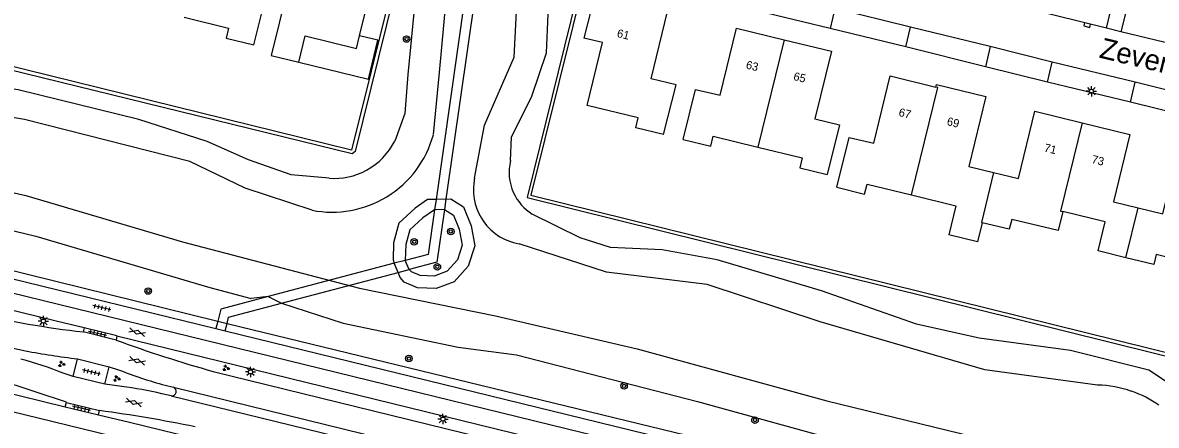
# Model space of a CAD drawing. Extents: x 125000 to 129004, y 397500 to 399008.
# Drawn here: x 127338.6 to 127476.7, y 398115.7 to 398164.7 of the extents above; entities that cross this region are included whole.
import ezdxf

# ---------------------------------------------------------------- set-up
doc = ezdxf.new("R2010")
doc.units = 0
for name, color, linetype in [('gg-afsc-faunaraster', 7, 'Continuous'), ('gg-afsc-lijn faunaraster', 7, 'Continuous'), ('gg-anno-huisnummerreeks BGT', 7, 'Continuous'), ('gg-anno-openbare ruimte label', 7, 'Continuous'), ('gg-bbg-hoofdgebouw', 7, 'Continuous'), ('gg-bbg-luifel en loopbrug', 7, 'Continuous'), ('gg-bbg-tussenscheiding', 7, 'Continuous'), ('gg-knt-verharding', 7, 'Continuous'), ('gg-kntw-bovenkant insteek waterloop', 7, 'Continuous'), ('gg-kntw-waterlijn', 7, 'Continuous'), ('gg-kwrk-kunstwerk niveau 01', 7, 'Continuous'), ('gt-grn-groengrens', 7, 'Continuous'), ('gt-symb-boom', 7, 'Continuous'), ('gt-symb-gesloten verharding', 7, 'Continuous'), ('gt-symb-groenvak', 7, 'Continuous'), ('gt-symb-kolk', 7, 'Continuous'), ('gt-symb-lichtmast', 7, 'Continuous'), ('gt-symb-tegel verharding', 7, 'Continuous')]:
    doc.layers.add(name, color=color, linetype=linetype)

# ---------------------------------------------------------------- blocks, each defined once
blk = doc.blocks.new('gt0-BOOM')
at = {"layer": 'gt-symb-boom'}
for radius in [0.4, 0.2]:
    blk.add_circle((0, 0), radius, dxfattribs=at)
blk = doc.blocks.new('gt0-GRVAK')
at = {"layer": 'gt-symb-groenvak'}
for p, q in [((-0.11, 0.19), (-0.23, 0.24)), ((-0.18, 0.15), (0.09, 0.15)), ((-0.09, 0.21), (-0.16, 0.32)), ((-0.05, 0.21), (-0.05, 0.39)), ((0, 0.21), (0.06, 0.32)), ((0.01, 0.19), (0.13, 0.24)), ((0.26, -0.05), (0.2, 0.06)), ((0.3, -0.05), (0.3, 0.13)), ((0.35, -0.05), (0.41, 0.06)), ((-0.24, -0.23), (-0.36, -0.18)), ((-0.32, -0.26), (-0.05, -0.26)), ((-0.23, -0.21), (-0.29, -0.09)), ((-0.18, -0.2), (-0.18, -0.02)), ((-0.14, -0.21), (-0.07, -0.09)), ((-0.12, -0.23), (0, -0.18)), ((0.24, -0.07), (0.12, -0.02)), ((0.17, -0.11), (0.44, -0.11)), ((0.37, -0.07), (0.49, -0.02))]:
    blk.add_line(p, q, dxfattribs=at)
blk = doc.blocks.new('gt0-GESVH1')
at = {"layer": 'gt-symb-gesloten verharding'}
for p, q in [((-0.99, -0.26), (0.01, 0.24)), ((0.01, -0.26), (-0.99, 0.24)), ((0.01, 0.24), (1.01, -0.26)), ((1.01, 0.24), (0.01, -0.26))]:
    blk.add_line(p, q, dxfattribs=at)
blk = doc.blocks.new('gt0-TEG1')
at = {"layer": 'gt-symb-tegel verharding'}
for p, q in [((-1.12, 0), (1.12, 0)), ((-0.9, -0.25), (-0.9, 0.25)), ((-0.45, -0.25), (-0.45, 0.25)), ((0, -0.25), (0, 0.25)), ((0.45, -0.25), (0.45, 0.25)), ((0.9, -0.25), (0.9, 0.25))]:
    blk.add_line(p, q, dxfattribs=at)
blk = doc.blocks.new('gt0-KOLK')
at = {"layer": 'gt-symb-kolk'}
blk.add_lwpolyline([(0, 0), (0.37, 0), (0.37, 0.4), (-0.38, 0.4), (-0.38, 0), (0, 0)], dxfattribs=at)
blk = doc.blocks.new('gt0-LMAST')
at = {"layer": 'gt-symb-lichtmast'}
for p, q in [((-0.18, 0.17), (-0.45, 0.44)), ((-0.01, 0.25), (-0.01, 0.62)), ((0.17, 0.17), (0.44, 0.44)), ((-0.26, 0), (-0.63, 0)), ((-0.18, -0.18), (-0.45, -0.45)), ((-0.01, -0.25), (-0.01, -0.63)), ((0.44, -0.45), (0.17, -0.18)), ((0.24, 0), (0.62, 0))]:
    blk.add_line(p, q, dxfattribs=at)
blk.add_circle((-0.01, 0), 0.25, dxfattribs=at)

msp = doc.modelspace()

# ---------------------------------------------------------------- linework, layer by layer
at = {"layer": 'gg-afsc-faunaraster'}
for points in [[(127383.4, 398168.65), (127383.49, 398168.49), (127378.71, 398149.21), (127280.71, 398173.38), (127285.74, 398194.17)], [(127407.37, 398171.22), (127400.55, 398143.7), (127488.01, 398122.06), (127487.01, 398117.81), (127509.89, 398113.4)], [(127263.51, 398152.41), (127319.46, 398138.96), (127362.4, 398128.36)], [(127363.53, 398128.08), (127443.05, 398108.74), (127453.9, 398106.22), (127462.54, 398104.77), (127468.15, 398103.94), (127474, 398102.95), (127503.74, 398095.29), (127502.18, 398107.14), (127503.06, 398110.82), (127508.97, 398109.46)]]:
    msp.add_lwpolyline(points, dxfattribs=at)
at = {"layer": 'gg-afsc-lijn faunaraster'}
msp.add_line((127362.4, 398128.36), (127363.53, 398128.08), dxfattribs=at)
at = {"layer": 'gg-bbg-hoofdgebouw'}
msp.add_line((127368.91, 398160.73), (127372.29, 398159.93), dxfattribs=at)
for points in [[(127358.31, 398165.38), (127363.72, 398164.06), (127363.43, 398162.84), (127366.81, 398162.03), (127368.31, 398168.09), (127365.3, 398168.84), (127367.29, 398177.05), (127361.51, 398178.45)], [(127384.76, 398174.1), (127375.93, 398176.25), (127373.92, 398168.05), (127370.89, 398168.79), (127368.91, 398160.73)], [(127379.68, 398163.12), (127381.17, 398169.2), (127383.4, 398168.65)], [(127416.7, 398151.08), (127418.22, 398157.14), (127415.19, 398157.89), (127417.2, 398166.1), (127408.36, 398168.26), (127406.99, 398162.83)], [(127419.08, 398150.5), (127420.59, 398156.57), (127423.6, 398155.89), (127425.6, 398164.05), (127431.38, 398162.64)], [(127372.29, 398159.93), (127373.07, 398163.1), (127379.3, 398161.58), (127379.68, 398163.12)], [(127416.7, 398151.08), (127413.33, 398151.91), (127413.62, 398153.11), (127407.39, 398154.65), (127409.25, 398162.29), (127406.99, 398162.83)], [(127431.38, 398162.64), (127437.15, 398161.24), (127435.14, 398153.02), (127438.15, 398152.29), (127436.64, 398146.21)], [(127437.82, 398144.69), (127439.3, 398150.75), (127442.31, 398150.03), (127444.32, 398158.24), (127449.86, 398156.88)], [(127449.86, 398156.88), (127449.94, 398157.18), (127455.97, 398155.72), (127453.9, 398147.2), (127456.91, 398146.47)], [(127456.91, 398146.47), (127459.92, 398145.74), (127461.92, 398153.94), (127467.7, 398152.53)], [(127467.7, 398152.53), (127473.49, 398151.12), (127471.49, 398142.91), (127474.51, 398142.17)], [(127419.08, 398150.5), (127422.46, 398149.67), (127422.75, 398150.88), (127428.17, 398149.56)], [(127474.51, 398142.17), (127477.52, 398141.43), (127479.6, 398149.93), (127485.62, 398148.47), (127485.55, 398148.18)], [(127428.17, 398149.56), (127433.58, 398148.24), (127433.29, 398147.04), (127436.64, 398146.21)], [(127437.82, 398144.69), (127441.19, 398143.85), (127441.49, 398145.06), (127446.9, 398143.73)], [(127446.9, 398143.73), (127452.32, 398142.41), (127451.46, 398138.88)], [(127465.33, 398141.72), (127464.76, 398139.39), (127459.11, 398140.76), (127458.81, 398139.56), (127455.53, 398140.35)], [(127473.02, 398136.09), (127469.63, 398136.93), (127470.5, 398140.47), (127465.33, 398141.72)], [(127455.53, 398140.35), (127454.95, 398138.03), (127451.46, 398138.88)], [(127482.11, 398135.15), (127476.7, 398136.47), (127476.4, 398135.26), (127473.02, 398136.09)]]:
    msp.add_lwpolyline(points, dxfattribs=at)
at = {"layer": 'gg-bbg-luifel en loopbrug'}
msp.add_lwpolyline([(127372.29, 398159.93), (127380.78, 398157.86), (127381.92, 398162.58), (127379.68, 398163.12)], dxfattribs=at)
at = {"layer": 'gg-bbg-tussenscheiding'}
for p, q in [((127431.38, 398162.64), (127428.17, 398149.56)), ((127473.02, 398136.09), (127474.51, 398142.17))]:
    msp.add_line(p, q, dxfattribs=at)
for points in [[(127446.9, 398143.73), (127450.12, 398156.82), (127449.86, 398156.88)], [(127467.7, 398152.53), (127465.07, 398141.78), (127465.33, 398141.72)], [(127456.91, 398146.47), (127455.42, 398140.38), (127455.53, 398140.35)]]:
    msp.add_lwpolyline(points, dxfattribs=at)
at = {"layer": 'gg-knt-verharding'}
for p, q in [((127470.65, 398164.05), (127471.75, 398168.67)), ((127437, 398164.01), (127426.9, 398166.46)), ((127437.55, 398166.44), (127437, 398164.01)), ((127446.79, 398164.19), (127437.55, 398166.44)), ((127470.65, 398164.05), (127461.27, 398166.37)), ((127446.23, 398161.76), (127437, 398164.01)), ((127446.23, 398161.76), (127446.79, 398164.19)), ((127456.5, 398161.8), (127446.79, 398164.19)), ((127472.42, 398163.62), (127470.65, 398164.05)), ((127482.29, 398161.23), (127472.42, 398163.62)), ((127455.93, 398159.36), (127446.23, 398161.76)), ((127456.5, 398161.8), (127455.93, 398159.36)), ((127464.05, 398159.93), (127456.5, 398161.8)), ((127463.47, 398157.49), (127455.93, 398159.36)), ((127463.47, 398157.49), (127464.05, 398159.93)), ((127474.14, 398157.46), (127464.05, 398159.93)), ((127473.56, 398155.05), (127463.47, 398157.49)), ((127473.56, 398155.05), (127474.14, 398157.46)), ((127481.69, 398155.6), (127474.14, 398157.46)), ((127481.1, 398153.18), (127473.56, 398155.05)), ((127235.86, 398144.36), (127343.83, 398117.92)), ((127346.12, 398127.55), (127346.02, 398127.05)), ((127350.12, 398126.56), (127346.12, 398127.55)), ((127362.4, 398128.36), (127362.18, 398127.47)), ((127363.31, 398127.19), (127363.53, 398128.08)), ((127350.02, 398126.04), (127346.02, 398127.05)), ((127350.12, 398126.56), (127350.02, 398126.04)), ((127362.18, 398127.47), (127363.31, 398127.19)), ((127337.1, 398125.17), (127338.98, 398124.74)), ((127344.81, 398121.63), (127345.33, 398123.77)), ((127345.33, 398123.77), (127349.17, 398122.8)), ((127344.81, 398121.63), (127343.57, 398122.02)), ((127348.64, 398120.67), (127349.17, 398122.8)), ((127349.17, 398122.8), (127350.33, 398122.45)), ((127348.64, 398120.67), (127344.81, 398121.63)), ((127350.7, 398120.38), (127348.64, 398120.67)), ((127356.74, 398119.27), (127355.59, 398119.52)), ((127355.98, 398120.55), (127357.03, 398120.3)), ((127343.83, 398117.92), (127343.97, 398118.47)), ((127343.83, 398117.92), (127347.87, 398116.93)), ((127343.97, 398118.47), (127347.98, 398117.46)), ((127347.87, 398116.93), (127347.98, 398117.46))]:
    msp.add_line(p, q, dxfattribs=at)
for points in [[(127471.61, 398168.91), (127473.6, 398168.49), (127472.42, 398163.62)], [(127238.68, 398155.97), (127342.99, 398130.45), (127440.8, 398106.48), (127457.47, 398102.49)], [(127346.12, 398127.55), (127342.72, 398128.35), (127238.2, 398153.99)], [(127262.76, 398151.8), (127342.94, 398132.19), (127362.18, 398127.47)], [(127235.36, 398142.34), (127239.28, 398141.3), (127434.76, 398093.54), (127454.56, 398088.72)], [(127388.81, 398141.92), (127388.02, 398136.49), (127385.25, 398135.77)], [(127390.01, 398141.98), (127389.09, 398135.53), (127385.73, 398134.67)], [(127368.55, 398131.35), (127362.76, 398129.81), (127362.4, 398128.36)], [(127363.53, 398128.08), (127363.72, 398128.84), (127370.18, 398130.54)], [(127350.12, 398126.56), (127440.38, 398104.46), (127459.37, 398099.92), (127461.22, 398099.63), (127463.09, 398099.41)], [(127363.31, 398127.19), (127441.15, 398108.12), (127458.8, 398103.96)], [(127361.86, 398122.22), (127440.11, 398103.03), (127469.6, 398095.77)], [(127356.74, 398119.27), (127437.3, 398099.57), (127490.93, 398086.48)], [(127357.03, 398120.3), (127437.68, 398100.52), (127491.13, 398087.52)], [(127347.87, 398116.93), (127351.65, 398116.04), (127435.45, 398095.54), (127458.48, 398089.67), (127464.97, 398087.18)]]:
    msp.add_lwpolyline(points, dxfattribs=at)
for centre, radius, start, end in [((127358.83, 398238.89), 112.58, 256.5803, 263.4637), ((127360.66, 398244.93), 122.13, 259.7748, 262.7898), ((127409.35, 398289.44), 173.83, 250.0449, 254.1456), ((127327.98, 398083.99), 41.1, 67.7162, 75.2665), ((127258.06, 397871.74), 261.26, 70.8022, 73.5268), ((127371.66, 398176.72), 58.32, 248.5443, 254.4034), ((127346.05, 398079.87), 40.78, 76.4639, 83.4561), ((127356.81, 398119.81), 0.543, 263.0948, 65.8056), ((127326.65, 397955.75), 163.11, 78.3283, 82.486)]:
    msp.add_arc(centre, radius, start, end, dxfattribs=at)
at = {"layer": 'gg-kntw-bovenkant insteek waterloop'}
for p, q in [((127368.55, 398131.35), (127366.46, 398131.13)), ((127370.18, 398130.54), (127377.69, 398128.13))]:
    msp.add_line(p, q, dxfattribs=at)
for points in [[(127388.08, 398173.05), (127386.33, 398166.34), (127385.57, 398158.4), (127385.17, 398153.65), (127383.96, 398150.3)], [(127375.97, 398145.78), (127371.35, 398146.19), (127366.16, 398148), (127361.12, 398150.24), (127352.8, 398152.94), (127338.11, 398156.54), (127324.52, 398158.57), (127313.62, 398160.73), (127304.05, 398163.96), (127296.94, 398166.9)], [(127398.07, 398147.92), (127398.19, 398150.76), (127400.66, 398155.76), (127402.44, 398161.05), (127402.65, 398165.77)], [(127277.3, 398154.07), (127292.87, 398151.78), (127302.94, 398148.73), (127320.76, 398143.43), (127340.23, 398138.72), (127361.44, 398132.47), (127366.46, 398131.13)], [(127388.81, 398141.92), (127387.38, 398140.95), (127385.8, 398139.5), (127385.31, 398137.68), (127385.25, 398135.77)], [(127390.01, 398141.98), (127391.12, 398141.27), (127391.81, 398139.56), (127392.17, 398137.62), (127391.59, 398135.82), (127390.33, 398134.45), (127388.75, 398133.85), (127387.05, 398133.92), (127386.01, 398134.36), (127385.73, 398134.67)], [(127501.89, 398113.85), (127499.83, 398114.56), (127497.66, 398114.52), (127495.25, 398114.04), (127493.19, 398113.36), (127486.09, 398114.94), (127480.95, 398118.97), (127475.83, 398122.37), (127466.25, 398124.78), (127455.16, 398126.27), (127447.53, 398127.98), (127435.94, 398132.05), (127423.25, 398135.82), (127416.55, 398137.04), (127410.25, 398137.33), (127406.55, 398138.53), (127400.71, 398141.41)], [(127377.69, 398128.13), (127391.67, 398125.2), (127398.8, 398124.27), (127420.84, 398118.59), (127452.96, 398109.71), (127471.74, 398105.14), (127479.68, 398104.98), (127488.1, 398103.39), (127496.77, 398103.73), (127500.49, 398106.83), (127501.86, 398108.72), (127503, 398111.96)]]:
    msp.add_lwpolyline(points, dxfattribs=at)
for centre, radius, start, end in [((127376.56, 398154.04), 8.29, 298.4116, 333.1903), ((127403.83, 398146.47), 5.94, 165.9141, 204.5197), ((127376.57, 398154.04), 8.29, 265.8602, 298.3724), ((127403.85, 398146.48), 5.96, 204.4727, 238.2139)]:
    msp.add_arc(centre, radius, start, end, dxfattribs=at)
at = {"layer": 'gg-kntw-waterlijn'}
for p, q in [((127390.18, 398143.23), (127388.99, 398143.19)), ((127384.36, 398134.3), (127383.91, 398135.41))]:
    msp.add_line(p, q, dxfattribs=at)
for points in [[(127393.69, 398145.79), (127394.91, 398152.25), (127398.49, 398160.53), (127398.86, 398167.73)], [(127390.19, 398167.48), (127389.38, 398158.67), (127388.66, 398151.08)], [(127373.9, 398141.87), (127365.73, 398144.55), (127358.99, 398147.81), (127338.88, 398152.93), (127322.83, 398155.61), (127313.75, 398157.41), (127304.74, 398160.2), (127294.93, 398164.06), (127287.57, 398165.9)], [(127281.22, 398157.44), (127293.62, 398155.38), (127319.32, 398148.14), (127339.03, 398143.67), (127358.11, 398138.02), (127379.66, 398132.36), (127396.25, 398129.02), (127413.48, 398124.99), (127436.58, 398118.64), (127459.39, 398113.11), (127473.9, 398109.32), (127482.88, 398108.6)], [(127388.99, 398143.19), (127387.97, 398143.17), (127386.44, 398142.13), (127384.47, 398140.31), (127383.82, 398137.9), (127383.75, 398135.82), (127383.91, 398135.41)], [(127390.18, 398143.23), (127390.81, 398143.25), (127392.34, 398142.27), (127393.26, 398139.98), (127393.71, 398137.52), (127392.92, 398135.05), (127391.2, 398133.17), (127389, 398132.34), (127386.72, 398132.43), (127385.12, 398133.11), (127384.61, 398133.67), (127384.36, 398134.3)], [(127469.54, 398120.58), (127455.83, 398122.43), (127435.77, 398128.29), (127422.03, 398132.81), (127409.76, 398134.33), (127399.12, 398137.78)]]:
    msp.add_lwpolyline(points, dxfattribs=at)
for centre, radius, start, end in [((127376.31, 398154.44), 12.81, 301.5415, 344.7769), ((127400.22, 398144.37), 6.68, 167.7039, 211.361), ((127376.32, 398154.44), 12.8, 259.0848, 301.4762), ((127400.22, 398144.37), 6.68, 211.3572, 260.5136), ((127469.16, 398106.74), 13.84, 70.7833, 88.4235), ((127469.13, 398106.64), 13.95, 55.4212, 70.7891)]:
    msp.add_arc(centre, radius, start, end, dxfattribs=at)
at = {"layer": 'gg-kwrk-kunstwerk niveau 01'}
for p, q in [((127393.71, 398176.25), (127388.99, 398143.19)), ((127394.87, 398175.98), (127390.18, 398143.23)), ((127388.99, 398143.19), (127388.81, 398141.92)), ((127390.18, 398143.23), (127390.01, 398141.98)), ((127390.01, 398141.98), (127388.81, 398141.92)), ((127385.25, 398135.77), (127383.91, 398135.41)), ((127385.73, 398134.67), (127385.25, 398135.77)), ((127383.91, 398135.41), (127368.55, 398131.35)), ((127384.36, 398134.3), (127385.73, 398134.67)), ((127370.18, 398130.54), (127384.36, 398134.3)), ((127368.55, 398131.35), (127370.18, 398130.54))]:
    msp.add_line(p, q, dxfattribs=at)
at = {"layer": 'gt-grn-groengrens'}
for points in [[(127385.43, 398176.55), (127385.65, 398176.36), (127383.67, 398168.5), (127383.91, 398168.26), (127379.15, 398149.01), (127378.78, 398148.74), (127280.19, 398172.96), (127285.21, 398193.96), (127285.74, 398194.17)], [(127407.37, 398171.22), (127406.92, 398171.13), (127400.11, 398143.42), (127487.47, 398121.76), (127486.64, 398117.36), (127509.8, 398113.04)]]:
    msp.add_lwpolyline(points, dxfattribs=at)

# ---------------------------------------------------------------- block references
at = {"layer": 'gt-symb-boom'}
for p in [(127385.41, 398162.73), (127390.79, 398139.29), (127386.33, 398138.03), (127389.15, 398134.98), (127353.93, 398132.03), (127385.68, 398123.8), (127411.89, 398120.47), (127427.84, 398116.3)]:
    msp.add_blockref('gt0-BOOM', p, dxfattribs=at)
at = {"layer": 'gt-symb-gesloten verharding'}
for p, rotation in [((127352.58, 398127.02), -17.33010868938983), ((127352.58, 398123.54), -17.330108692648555), ((127352.18, 398118.47), -17.33010869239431)]:
    msp.add_blockref('gt0-GESVH1', p, dxfattribs=dict(at, rotation=rotation))
at = {"layer": 'gt-symb-groenvak'}
for p in [(127343.38, 398123.13), (127363.39, 398122.64), (127350.09, 398121.36)]:
    msp.add_blockref('gt0-GRVAK', p, dxfattribs=at)
at = {"layer": 'gt-symb-kolk', "rotation": 166.1222858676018}
msp.add_blockref('gt0-KOLK', (127468.35, 398164.62), dxfattribs=at)
at = {"layer": 'gt-symb-lichtmast'}
for p in [(127468.82, 398156.37), (127341.17, 398128.37), (127366.4, 398122.18), (127389.84, 398116.43)]:
    msp.add_blockref('gt0-LMAST', p, dxfattribs=at)
at = {"layer": 'gt-symb-tegel verharding'}
for p, rotation in [((127348.28, 398129.99), 166.70041567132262), ((127347.75, 398126.86), 166.70041567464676), ((127347.01, 398122.16), 166.70041567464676), ((127345.8, 398117.73), 166.70041567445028)]:
    msp.add_blockref('gt0-TEG1', p, dxfattribs=dict(at, rotation=rotation))

# ---------------------------------------------------------------- texts
at = {"layer": 'gg-anno-huisnummerreeks BGT'}
for s, rotation, p in [('61', 346.3, (127410.96, 398162.99)), ('63', 346.4, (127426.67, 398159.15)), ('65', 346.4, (127432.45, 398157.75)), ('67', 346.3, (127445.27, 398153.37)), ('69', 346.4, (127451.14, 398152.26)), ('71', 346.3, (127462.99, 398149.04)), ('73', 346.3, (127468.78, 398147.64))]:
    msp.add_text(s, height=1, rotation=rotation, dxfattribs=at).set_placement(p)
at = {"layer": 'gg-anno-openbare ruimte label'}
msp.add_text('Zevenaarstraat', height=2.5, rotation=346.5, dxfattribs=at).set_placement((127469.66, 398160.49))

doc.saveas('drawing.dxf')
